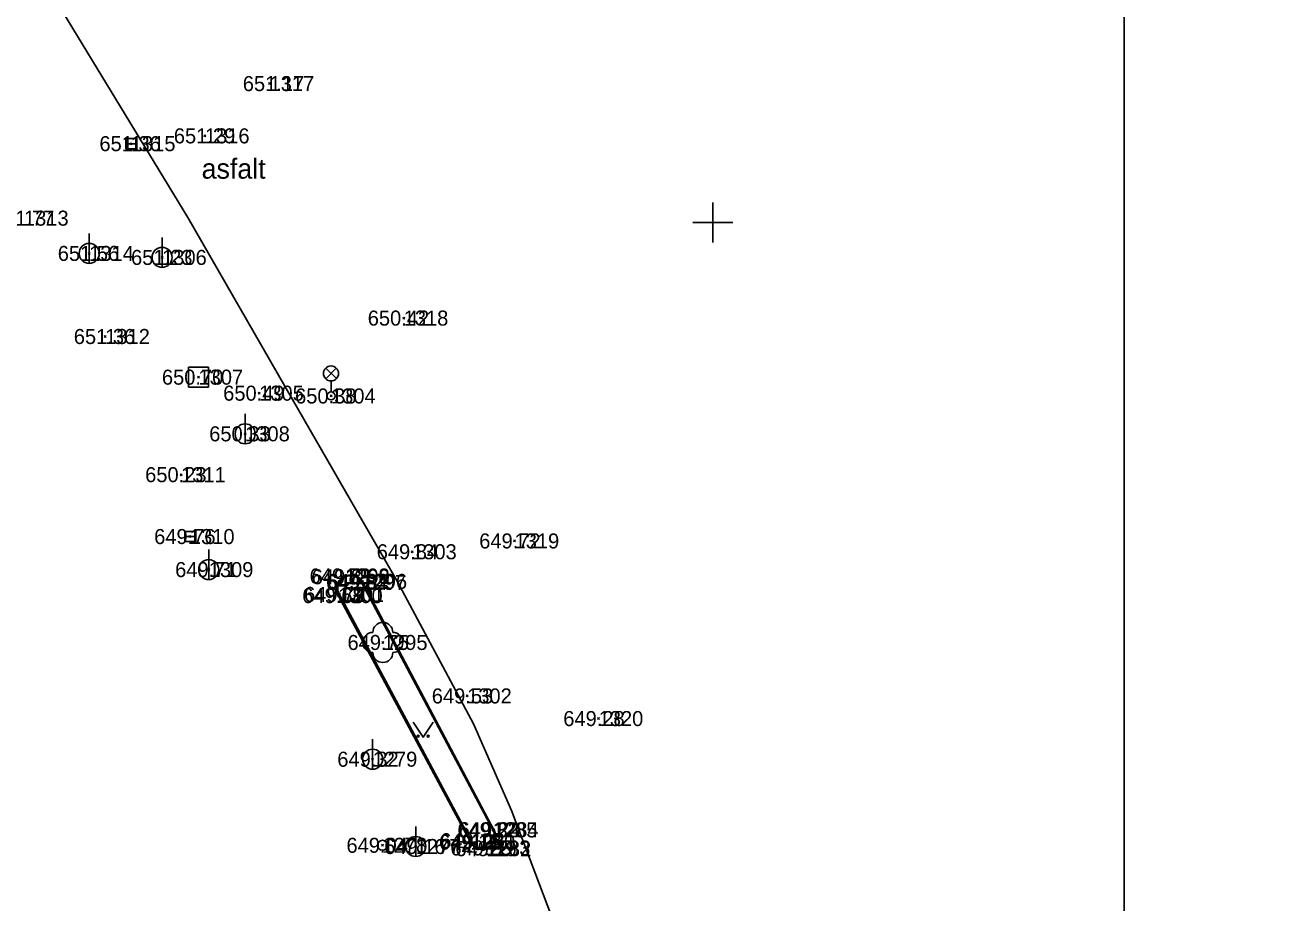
# Model space of a CAD drawing. Extents: x -844765 to -843273, y -997542 to -995529.
# Drawn here: x -844184.3 to -844121.3, y -996784 to -996740.2 of the extents above; entities that cross this region are included whole.
import ezdxf

# ---------------------------------------------------------------- set-up
doc = ezdxf.new("R2010")
doc.units = 0
for name, color, linetype in [('Betonový strop', 7, 'Continuous'), ('Dno', 7, 'Continuous'), ('Doplněk polohopisu', 7, 'Continuous'), ('Groma', 7, 'Continuous'), ('Osa', 7, 'Continuous'), ('Popisy budov', 7, 'Continuous'), ('Rámeček', 7, 'Continuous'), ('Sítě podzemní nerozlišené', 7, 'Continuous'), ('Trámový strop', 7, 'Continuous'), ('Vrstva 63', 7, 'Continuous'), ('Výška', 7, 'Continuous'), ('Výškopis', 7, 'Continuous'), ('Číslo bodu', 7, 'Continuous'), ('Řezy', 7, 'Continuous')]:
    doc.layers.add(name, color=color, linetype=linetype)

msp = doc.modelspace()

# ---------------------------------------------------------------- linework, layer by layer
at = {"layer": 'Betonový strop'}
for p, q in [((-844167.55, -996767.98), (-844160.99, -996780.34)), ((-844160.93, -996780.33), (-844167.5, -996767.93)), ((-844168.72, -996768.64), (-844162.1, -996780.95)), ((-844162.06, -996780.88), (-844168.65, -996768.58))]:
    msp.add_line(p, q, dxfattribs=at)
for centre, radius, start, end in [((-844168.095, -996768.311), 0.706, 32.61037, 207.78564), ((-844168.104, -996768.272), 0.627, 27.78067, 209.44025), ((-844161.509, -996780.652), 0.662, 206.78322, 29.05631), ((-844161.5, -996780.66), 0.602, 201.46429, 32.09339)]:
    msp.add_arc(centre, radius, start, end, dxfattribs=at)
at = {"layer": 'Dno'}
msp.add_lwpolyline([(-844164.968, -996774.963), (-844164.468, -996775.713), (-844163.968, -996774.963)], dxfattribs=at)
for centre in [(-844164.718, -996775.663), (-844164.218, -996775.663)]:
    msp.add_circle(centre, 0.05, dxfattribs=at)
at = {"layer": 'Doplněk polohopisu'}
for p, q in [((-844179.32, -996746.07), (-844178.82, -996746.07)), ((-844181.15, -996752.05), (-844181.15, -996750.55)), ((-844177.51, -996752.25), (-844177.51, -996750.75)), ((-844173.36, -996761.06), (-844173.36, -996759.56)), ((-844176.37, -996765.69), (-844175.87, -996765.69)), ((-844175.18, -996767.84), (-844175.18, -996766.34)), ((-844166.99, -996777.31), (-844166.99, -996775.81)), ((-844164.84, -996781.67), (-844164.84, -996780.17))]:
    msp.add_line(p, q, dxfattribs=at)
for points in [[(-844179.32, -996746.32), (-844178.82, -996746.32), (-844178.82, -996745.82), (-844179.32, -996745.82)], [(-844176.37, -996765.94), (-844175.87, -996765.94), (-844175.87, -996765.44), (-844176.37, -996765.44)]]:
    msp.add_lwpolyline(points, close=True, dxfattribs=at)
for centre in [(-844181.15, -996751.55), (-844177.51, -996751.75), (-844173.36, -996760.56), (-844175.18, -996767.34), (-844166.99, -996776.81), (-844164.84, -996781.17)]:
    msp.add_circle(centre, 0.5, dxfattribs=at)
at = {"layer": 'Groma'}
for p, q in [((-844169.334, -996757.808), (-844168.806, -996757.28)), ((-844168.798, -996757.805), (-844169.326, -996757.276)), ((-844169.07, -996758.47), (-844169.07, -996757.92))]:
    msp.add_line(p, q, dxfattribs=at)
for centre, radius in [((-844169.07, -996757.545), 0.375), ((-844169.07, -996758.67), 0.2)]:
    msp.add_circle(centre, radius, dxfattribs=at)
at = {"layer": 'Osa'}
msp.add_lwpolyline([(-844043.745, -996912.055), (-844059.135, -996894.103), (-844066.715, -996885.255), (-844071.805, -996876.855), (-844077.67, -996868.535), (-844084.493, -996861.61), (-844091.315, -996854.685), (-844096.425, -996850.63), (-844117.335, -996840.69), (-844124.833, -996835.468), (-844132.33, -996830.245), (-844138.88, -996825.095), (-844146.295, -996813.655), (-844154.54, -996793.89), (-844157.297, -996786.633), (-844160.055, -996779.375), (-844161.945, -996775.05), (-844165.76, -996767.925), (-844170.988, -996758.843), (-844176.215, -996749.76), (-844186.045, -996733.625)], dxfattribs=at)
at = {"layer": 'Popisy budov'}
msp.add_circle((-844166.5, -996781.11), 0.25, dxfattribs=at)
at = {"layer": 'Rámeček'}
for p, q in [((-844150, -996749), (-844150, -996751)), ((-844149, -996750), (-844151, -996750))]:
    msp.add_line(p, q, dxfattribs=at)
at = {"layer": 'Sítě podzemní nerozlišené'}
for p, q in [((-844172.14, -996743.07), (-844172.19, -996743.02)), ((-844172.14, -996743.07), (-844172.09, -996743.02)), ((-844172.14, -996743.07), (-844172.19, -996743.12)), ((-844172.14, -996743.07), (-844172.09, -996743.12)), ((-844179.07, -996746.07), (-844179.12, -996746.02)), ((-844179.07, -996746.07), (-844179.12, -996746.12)), ((-844179.07, -996746.07), (-844179.02, -996746.02)), ((-844179.07, -996746.07), (-844179.02, -996746.12)), ((-844175.37, -996745.68), (-844175.42, -996745.63)), ((-844175.37, -996745.68), (-844175.42, -996745.73)), ((-844175.37, -996745.68), (-844175.32, -996745.63)), ((-844175.37, -996745.68), (-844175.32, -996745.73)), ((-844181.15, -996751.55), (-844181.2, -996751.5)), ((-844181.15, -996751.55), (-844181.2, -996751.6)), ((-844181.15, -996751.55), (-844181.1, -996751.5)), ((-844181.15, -996751.55), (-844181.1, -996751.6)), ((-844177.51, -996751.75), (-844177.56, -996751.7)), ((-844177.51, -996751.75), (-844177.56, -996751.8)), ((-844177.51, -996751.75), (-844177.46, -996751.7)), ((-844177.51, -996751.75), (-844177.46, -996751.8)), ((-844165.44, -996754.78), (-844165.49, -996754.73)), ((-844165.44, -996754.78), (-844165.49, -996754.83)), ((-844165.44, -996754.78), (-844165.39, -996754.73)), ((-844165.44, -996754.78), (-844165.39, -996754.83)), ((-844180.35, -996755.7), (-844180.4, -996755.65)), ((-844180.35, -996755.7), (-844180.4, -996755.75)), ((-844180.35, -996755.7), (-844180.3, -996755.65)), ((-844180.35, -996755.7), (-844180.3, -996755.75)), ((-844175.69, -996757.73), (-844175.74, -996757.68)), ((-844175.69, -996757.73), (-844175.74, -996757.78)), ((-844175.69, -996757.73), (-844175.64, -996757.68)), ((-844175.69, -996757.73), (-844175.64, -996757.78)), ((-844172.66, -996758.53), (-844172.71, -996758.48)), ((-844172.66, -996758.53), (-844172.71, -996758.58)), ((-844172.66, -996758.53), (-844172.61, -996758.48)), ((-844172.66, -996758.53), (-844172.61, -996758.58)), ((-844169.07, -996758.67), (-844169.12, -996758.62)), ((-844169.07, -996758.67), (-844169.12, -996758.72)), ((-844169.07, -996758.67), (-844169.02, -996758.62)), ((-844169.07, -996758.67), (-844169.02, -996758.72)), ((-844173.36, -996760.56), (-844173.41, -996760.51)), ((-844173.36, -996760.56), (-844173.41, -996760.61)), ((-844173.36, -996760.56), (-844173.31, -996760.51)), ((-844173.36, -996760.56), (-844173.31, -996760.61)), ((-844176.56, -996762.6), (-844176.61, -996762.55)), ((-844176.56, -996762.6), (-844176.51, -996762.55)), ((-844176.56, -996762.6), (-844176.61, -996762.65)), ((-844176.56, -996762.6), (-844176.51, -996762.65)), ((-844176.12, -996765.69), (-844176.17, -996765.64)), ((-844176.12, -996765.69), (-844176.17, -996765.74)), ((-844176.12, -996765.69), (-844176.07, -996765.64)), ((-844176.12, -996765.69), (-844176.07, -996765.74)), ((-844159.9, -996765.91), (-844159.95, -996765.86)), ((-844159.9, -996765.91), (-844159.95, -996765.96)), ((-844159.9, -996765.91), (-844159.85, -996765.86)), ((-844159.9, -996765.91), (-844159.85, -996765.96)), ((-844165.02, -996766.45), (-844165.07, -996766.4)), ((-844165.02, -996766.45), (-844165.07, -996766.5)), ((-844165.02, -996766.45), (-844164.97, -996766.4)), ((-844165.02, -996766.45), (-844164.97, -996766.5)), ((-844175.18, -996767.34), (-844175.23, -996767.29)), ((-844175.18, -996767.34), (-844175.23, -996767.39)), ((-844175.18, -996767.34), (-844175.13, -996767.29)), ((-844175.18, -996767.34), (-844175.13, -996767.39)), ((-844168.37, -996767.66), (-844168.42, -996767.61)), ((-844168.37, -996767.66), (-844168.32, -996767.61)), ((-844168.37, -996767.66), (-844168.42, -996767.71)), ((-844168.36, -996767.7), (-844168.41, -996767.65)), ((-844168.36, -996767.7), (-844168.41, -996767.75)), ((-844168.37, -996767.66), (-844168.32, -996767.71)), ((-844168.36, -996767.7), (-844168.31, -996767.65)), ((-844168.36, -996767.7), (-844168.31, -996767.75)), ((-844167.55, -996767.98), (-844167.6, -996767.93)), ((-844167.55, -996767.98), (-844167.6, -996768.03)), ((-844167.5, -996767.93), (-844167.55, -996767.88)), ((-844167.5, -996767.93), (-844167.55, -996767.98)), ((-844167.55, -996767.98), (-844167.5, -996767.93)), ((-844167.55, -996767.98), (-844167.5, -996768.03)), ((-844167.5, -996767.93), (-844167.45, -996767.88)), ((-844167.5, -996767.93), (-844167.45, -996767.98)), ((-844168.72, -996768.64), (-844168.77, -996768.59)), ((-844168.72, -996768.64), (-844168.77, -996768.69)), ((-844168.72, -996768.64), (-844168.67, -996768.59)), ((-844168.72, -996768.64), (-844168.67, -996768.69)), ((-844168.65, -996768.58), (-844168.7, -996768.53)), ((-844168.65, -996768.58), (-844168.7, -996768.63)), ((-844168.65, -996768.58), (-844168.6, -996768.53)), ((-844168.65, -996768.58), (-844168.6, -996768.63)), ((-844166.48, -996770.98), (-844166.53, -996770.93)), ((-844166.48, -996770.98), (-844166.53, -996771.03)), ((-844166.48, -996770.98), (-844166.43, -996770.93)), ((-844166.48, -996770.98), (-844166.43, -996771.03)), ((-844162.27, -996773.65), (-844162.32, -996773.6)), ((-844162.27, -996773.65), (-844162.32, -996773.7)), ((-844162.27, -996773.65), (-844162.22, -996773.6)), ((-844162.27, -996773.65), (-844162.22, -996773.7)), ((-844155.7, -996774.78), (-844155.75, -996774.73)), ((-844155.7, -996774.78), (-844155.75, -996774.83)), ((-844155.7, -996774.78), (-844155.65, -996774.73)), ((-844155.7, -996774.78), (-844155.65, -996774.83)), ((-844166.99, -996776.81), (-844167.04, -996776.76)), ((-844166.99, -996776.81), (-844167.04, -996776.86)), ((-844166.99, -996776.81), (-844166.94, -996776.76)), ((-844166.99, -996776.81), (-844166.94, -996776.86)), ((-844162.06, -996780.88), (-844162.11, -996780.83)), ((-844162.06, -996780.88), (-844162.01, -996780.83)), ((-844160.99, -996780.34), (-844161.04, -996780.29)), ((-844160.99, -996780.34), (-844161.04, -996780.39)), ((-844160.99, -996780.34), (-844160.94, -996780.29)), ((-844160.99, -996780.34), (-844160.94, -996780.39)), ((-844160.93, -996780.33), (-844160.98, -996780.28)), ((-844160.93, -996780.33), (-844160.98, -996780.38)), ((-844160.93, -996780.33), (-844160.88, -996780.28)), ((-844160.93, -996780.33), (-844160.88, -996780.38)), ((-844166.5, -996781.11), (-844166.55, -996781.06)), ((-844166.5, -996781.11), (-844166.55, -996781.16)), ((-844166.5, -996781.11), (-844166.45, -996781.06)), ((-844166.5, -996781.11), (-844166.45, -996781.16)), ((-844164.84, -996781.17), (-844164.89, -996781.12)), ((-844164.84, -996781.17), (-844164.89, -996781.22)), ((-844164.84, -996781.17), (-844164.79, -996781.12)), ((-844164.84, -996781.17), (-844164.79, -996781.22)), ((-844162.1, -996780.95), (-844162.15, -996780.9)), ((-844162.1, -996780.95), (-844162.15, -996781)), ((-844162.06, -996780.88), (-844162.11, -996780.93)), ((-844162.1, -996780.95), (-844162.05, -996780.9)), ((-844162.1, -996780.95), (-844162.05, -996781)), ((-844162.06, -996780.88), (-844162.01, -996780.93)), ((-844161.34, -996781.24), (-844161.39, -996781.19)), ((-844161.34, -996781.24), (-844161.39, -996781.29)), ((-844161.3, -996781.28), (-844161.35, -996781.23)), ((-844161.3, -996781.28), (-844161.35, -996781.33)), ((-844161.34, -996781.24), (-844161.29, -996781.19)), ((-844161.34, -996781.24), (-844161.29, -996781.29)), ((-844161.3, -996781.28), (-844161.25, -996781.23)), ((-844161.3, -996781.28), (-844161.25, -996781.33))]:
    msp.add_line(p, q, dxfattribs=at)
at = {"layer": 'Trámový strop'}
for p, q in [((-844175.19, -996757.23), (-844176.19, -996757.23)), ((-844176.19, -996757.23), (-844176.19, -996758.23)), ((-844175.19, -996758.23), (-844175.19, -996757.23)), ((-844176.19, -996758.23), (-844175.19, -996758.23))]:
    msp.add_line(p, q, dxfattribs=at)
at = {"layer": 'Vrstva 63'}
msp.add_lwpolyline([(-844129.437, -996799.001), (-844129.437, -996609.001), (-844271.937, -996609.001), (-844271.937, -996799.001)], close=True, dxfattribs=at)
at = {"layer": 'Výškopis'}
msp.add_circle((-844166.48, -996770.98), 0.0005, dxfattribs=at)
for centre, start, end in [((-844166.48, -996770.48), 0, 179.99999), ((-844166.98, -996770.98), 89.99999, 269.99999), ((-844165.98, -996770.98), 270, 89.99999), ((-844166.48, -996771.48), 179.99999, 359.99999)]:
    msp.add_arc(centre, 0.5, start, end, dxfattribs=at)

# ---------------------------------------------------------------- texts
at = {"layer": 'Výška'}
msp.add_text('asfalt', height=1, dxfattribs=at).set_placement((-844175.534, -996747.818))
at = {"layer": 'Číslo bodu'}
for s, p in [('1317', (-844172.14, -996743.445)), ('1316', (-844175.37, -996746.055)), ('1315', (-844179.07, -996746.445)), ('1313', (-844184.41, -996750.165)), ('1314', (-844181.15, -996751.925)), ('1306', (-844177.51, -996752.125)), ('1318', (-844165.44, -996755.155)), ('1312', (-844180.35, -996756.075)), ('1307', (-844175.69, -996758.105)), ('1305', (-844172.66, -996758.905)), ('1304', (-844169.07, -996759.045)), ('1308', (-844173.36, -996760.935)), ('1311', (-844176.56, -996762.975)), ('1310', (-844176.12, -996766.065)), ('1319', (-844159.9, -996766.285)), ('1303', (-844165.02, -996766.825)), ('1309', (-844175.18, -996767.715)), ('1298', (-844168.37, -996768.035)), ('1299', (-844168.36, -996768.075)), ('1297', (-844167.55, -996768.355)), ('1296', (-844167.5, -996768.305)), ('1301', (-844168.65, -996768.955)), ('1300', (-844168.72, -996769.015)), ('1295', (-844166.48, -996771.355)), ('1302', (-844162.27, -996774.025)), ('1320', (-844155.7, -996775.155)), ('1279', (-844166.99, -996777.185)), ('1285', (-844160.99, -996780.715)), ('1284', (-844160.93, -996780.705)), ('1278', (-844166.5, -996781.485)), ('1277', (-844164.84, -996781.545)), ('1280', (-844162.1, -996781.325)), ('1281', (-844162.06, -996781.255)), ('1283', (-844161.34, -996781.615)), ('1282', (-844161.3, -996781.655))]:
    msp.add_text(s, height=0.75, dxfattribs=at).set_placement(p)
at = {"layer": 'Řezy'}
for s, p in [('651.17', (-844173.477, -996743.445)), ('651.29', (-844176.923, -996746.055)), ('651.36', (-844180.641, -996746.445)), ('651.77', (-844185.96, -996750.165)), ('651.56', (-844182.721, -996751.925)), ('651.23', (-844179.06, -996752.125)), ('650.42', (-844167.235, -996755.155)), ('651.36', (-844181.921, -996756.075)), ('650.70', (-844177.518, -996758.105)), ('650.49', (-844174.458, -996758.905)), ('650.38', (-844170.865, -996759.045)), ('650.33', (-844175.155, -996760.935)), ('650.23', (-844178.355, -996762.975)), ('649.76', (-844177.906, -996766.065)), ('649.72', (-844161.666, -996766.285)), ('649.84', (-844166.786, -996766.825)), ('649.71', (-844176.857, -996767.715)), ('649.79', (-844170.139, -996768.035)), ('649.81', (-844170.037, -996768.075)), ('649.84', (-844169.316, -996768.355)), ('649.82', (-844169.266, -996768.305)), ('649.72', (-844170.416, -996768.955)), ('649.68', (-844170.506, -996769.015)), ('649.75', (-844168.246, -996771.355)), ('649.53', (-844164.036, -996774.025)), ('649.28', (-844157.466, -996775.155)), ('649.32', (-844168.756, -996777.185)), ('649.32', (-844162.756, -996780.715)), ('649.24', (-844162.696, -996780.705)), ('649.04', (-844168.298, -996781.485)), ('649.16', (-844166.414, -996781.545)), ('649.16', (-844163.674, -996781.325)), ('649.18', (-844163.613, -996781.255)), ('649.25', (-844163.106, -996781.615)), ('649.19', (-844162.856, -996781.655))]:
    msp.add_text(s, height=0.75, dxfattribs=at).set_placement(p)

doc.saveas('drawing.dxf')
